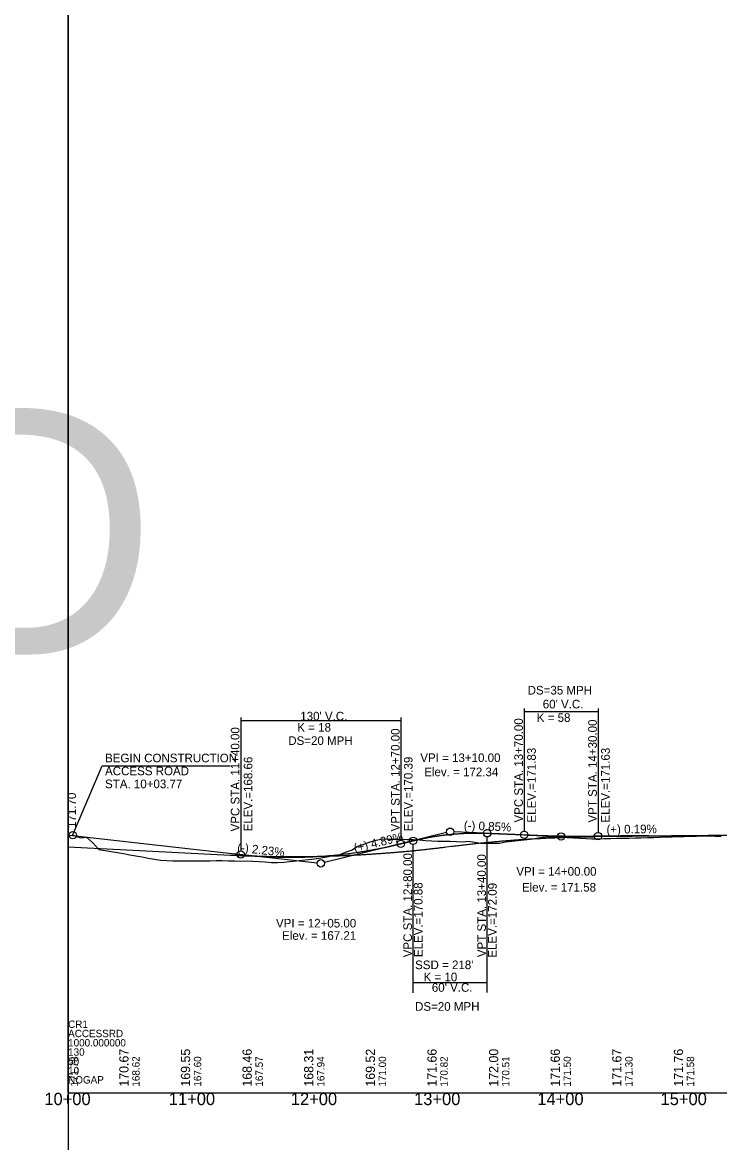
# Model space of a CAD drawing. Extents: x 69 to 2003113, y 512 to 837401.
# Drawn here: x 1890622 to 1891188, y 772654 to 773562 of the extents above; entities that cross this region are included whole.
import ezdxf

# ---------------------------------------------------------------- set-up
doc = ezdxf.new("R2010")
doc.units = 0
for name, color, linetype in [('BR_AUTO DIMENSION', 7, 'Continuous'), ('BR_BORDER LINES', 7, 'Continuous'), ('BR_CENTER LINE BASELINE', 7, 'Continuous'), ('BR_CONCRETE', 7, 'Continuous'), ('BR_GRID DOTS', 7, 'Continuous'), ('BR_GRID LINES', 7, 'Continuous'), ('BR_TEXT', 7, 'Continuous'), ('RD_HC_Points', 7, 'Continuous'), ('RD_SHT_ID', 7, 'Continuous'), ('RD_SHT_IplotShp', 7, 'Continuous'), ('RD_Sketch8', 7, 'Continuous')]:
    doc.layers.add(name, color=color, linetype=linetype)

msp = doc.modelspace()

# ---------------------------------------------------------------- linework, layer by layer
at = {"layer": 'BR_AUTO DIMENSION'}
msp.add_line((1890659.14, 777497.19), (1890659.14, 772694.18), dxfattribs=at)
at = {"layer": 'BR_BORDER LINES'}
for q in [(1890659.14, 773944.18), (1892459.14, 772694.18), (1890659.14, 771444.18)]:
    msp.add_line((1890659.14, 772694.18), q, dxfattribs=at)
at = {"layer": 'BR_CENTER LINE BASELINE'}
for p, q in [((1890966.22, 772905.19), (1890928.72, 772896.02)), ((1891040.07, 772902.89), (1890972.14, 772905.77)), ((1890988.2, 772905.09), (1891056.14, 772902.2)), ((1890933.11, 772897.09), (1890867.05, 772880.95)), ((1891130.14, 772902.74), (1891062.14, 772902.1)), ((1890793.58, 772888.1), (1890861.16, 772880.57))]:
    msp.add_line(p, q, dxfattribs=at)
for centre in [(1890662.91, 772903.1), (1890969.14, 772905.9), (1891059.14, 772902.08), (1890939.14, 772898.57), (1890864.14, 772880.23)]:
    msp.add_circle(centre, 3, dxfattribs=at)
at = {"layer": 'BR_GRID DOTS'}
for p, q in [((1891029.14, 773005.85), (1891029.14, 772906.35)), ((1891089.14, 773005.85), (1891089.14, 772905.35)), ((1890799.14, 772998.62), (1890799.14, 772890.48)), ((1890799.14, 772996.12), (1890929.14, 772996.12)), ((1890929.14, 772998.62), (1890929.14, 772899.12)), ((1891029.14, 773003.35), (1891089.14, 773003.35)), ((1890999.14, 772775.56), (1890999.14, 772901.63)), ((1890939.14, 772775.22), (1890939.14, 772895.57)), ((1890939.14, 772783.56), (1890999.14, 772783.56))]:
    msp.add_line(p, q, dxfattribs=at)
for points in [[(1890662.74, 772902.7), (1890686.82, 772959.41)], [(1890686.82, 772959.41), (1890790.69, 772959.4)]]:
    msp.add_lwpolyline(points, dxfattribs=at)
for centre in [(1890999.14, 772904.63), (1891029.14, 772903.35), (1891089.14, 772902.35), (1890929.14, 772896.12), (1890939.14, 772898.57), (1890799.14, 772887.48)]:
    msp.add_circle(centre, 3, dxfattribs=at)
at = {"layer": 'BR_GRID LINES'}
for p, q in [((1891089.14, 772902.35), (1891524.11, 772906.4)), ((1890662.74, 772902.7), (1890799.14, 772887.48)), ((1890929.14, 772896.12), (1890939.14, 772898.57)), ((1890999.14, 772904.63), (1891029.14, 772903.35))]:
    msp.add_line(p, q, dxfattribs=at)
for points in [[(1890799.14, 772887.48), (1890801.74, 772887.2), (1890804.34, 772886.94), (1890806.94, 772886.7), (1890809.54, 772886.47), (1890812.14, 772886.26), (1890814.74, 772886.08), (1890817.34, 772885.91), (1890819.94, 772885.76), (1890822.54, 772885.62), (1890825.14, 772885.51), (1890827.74, 772885.41), (1890830.34, 772885.34), (1890832.94, 772885.28), (1890835.54, 772885.24), (1890838.14, 772885.22), (1890840.74, 772885.21), (1890843.34, 772885.23), (1890845.94, 772885.26), (1890848.54, 772885.31), (1890851.14, 772885.39), (1890853.74, 772885.48), (1890856.34, 772885.58), (1890858.94, 772885.71), (1890861.54, 772885.85), (1890864.14, 772886.02), (1890866.74, 772886.2), (1890869.34, 772886.4), (1890871.94, 772886.62), (1890874.54, 772886.86), (1890877.14, 772887.11), (1890879.74, 772887.39), (1890882.34, 772887.68), (1890884.94, 772887.99), (1890887.54, 772888.32), (1890890.14, 772888.67), (1890892.74, 772889.04), (1890895.34, 772889.42), (1890897.94, 772889.83), (1890900.54, 772890.25), (1890903.14, 772890.69), (1890905.74, 772891.15), (1890908.34, 772891.63), (1890910.94, 772892.13), (1890913.54, 772892.64), (1890916.14, 772893.18), (1890918.74, 772893.73), (1890921.34, 772894.3), (1890923.94, 772894.89), (1890926.54, 772895.5), (1890929.14, 772896.12)], [(1890939.14, 772898.57), (1890940.34, 772898.86), (1890941.54, 772899.14), (1890942.74, 772899.42), (1890943.94, 772899.69), (1890945.14, 772899.95), (1890946.34, 772900.2), (1890947.54, 772900.45), (1890948.74, 772900.69), (1890949.94, 772900.93), (1890951.14, 772901.16), (1890952.34, 772901.38), (1890953.54, 772901.59), (1890954.74, 772901.8), (1890955.94, 772902), (1890957.14, 772902.19), (1890958.34, 772902.38), (1890959.54, 772902.56), (1890960.74, 772902.73), (1890961.94, 772902.9), (1890963.14, 772903.06), (1890964.34, 772903.21), (1890965.54, 772903.36), (1890966.74, 772903.49), (1890967.94, 772903.63), (1890969.14, 772903.75), (1890970.34, 772903.87), (1890971.54, 772903.98), (1890972.74, 772904.08), (1890973.94, 772904.18), (1890975.14, 772904.27), (1890976.34, 772904.35), (1890977.54, 772904.43), (1890978.74, 772904.5), (1890979.94, 772904.56), (1890981.14, 772904.62), (1890982.34, 772904.67), (1890983.54, 772904.71), (1890984.74, 772904.74), (1890985.94, 772904.77), (1890987.14, 772904.79), (1890988.34, 772904.81), (1890989.54, 772904.81), (1890990.74, 772904.82), (1890991.94, 772904.81), (1890993.14, 772904.8), (1890994.34, 772904.78), (1890995.54, 772904.75), (1890996.74, 772904.71), (1890997.94, 772904.67), (1890999.14, 772904.63)], [(1891029.14, 772903.35), (1891030.34, 772903.3), (1891031.54, 772903.25), (1891032.74, 772903.2), (1891033.94, 772903.16), (1891035.14, 772903.11), (1891036.34, 772903.07), (1891037.54, 772903.02), (1891038.74, 772902.98), (1891039.94, 772902.94), (1891041.14, 772902.9), (1891042.34, 772902.86), (1891043.54, 772902.83), (1891044.74, 772902.79), (1891045.94, 772902.76), (1891047.14, 772902.73), (1891048.34, 772902.69), (1891049.54, 772902.66), (1891050.74, 772902.63), (1891051.94, 772902.61), (1891053.14, 772902.58), (1891054.34, 772902.55), (1891055.54, 772902.53), (1891056.74, 772902.51), (1891057.94, 772902.48), (1891059.14, 772902.46), (1891060.34, 772902.44), (1891061.54, 772902.43), (1891062.74, 772902.41), (1891063.94, 772902.39), (1891065.14, 772902.38), (1891066.34, 772902.37), (1891067.54, 772902.36), (1891068.74, 772902.34), (1891069.94, 772902.34), (1891071.14, 772902.33), (1891072.34, 772902.32), (1891073.54, 772902.31), (1891074.74, 772902.31), (1891075.94, 772902.31), (1891077.14, 772902.3), (1891078.34, 772902.3), (1891079.54, 772902.3), (1891080.74, 772902.31), (1891081.94, 772902.31), (1891083.14, 772902.31), (1891084.34, 772902.32), (1891085.54, 772902.33), (1891086.74, 772902.33), (1891087.94, 772902.34), (1891089.14, 772902.35)]]:
    msp.add_spline(points, degree=3, dxfattribs=at)
at = {"layer": 'BR_TEXT'}
for p, q in [((1891086.43, 772901.89), (1891882.22, 772909.05)), ((1890659.14, 772893.58), (1890790.53, 772886.98)), ((1890965.76, 772893.54), (1890970.43, 772894.12))]:
    msp.add_line(p, q, dxfattribs=at)
for points in [[(1890659.14, 772903.1), (1890664.14, 772902.84), (1890669.14, 772900.9), (1890674.14, 772901.35), (1890679.14, 772896.98), (1890684.14, 772891.48), (1890689.14, 772890.53), (1890694.14, 772889.77), (1890699.14, 772888.98), (1890704.14, 772888.15), (1890709.14, 772887.27), (1890714.14, 772886.38), (1890719.14, 772885.48), (1890724.14, 772884.58), (1890729.14, 772883.7), (1890734.14, 772882.83), (1890739.14, 772882.43), (1890744.14, 772882.31), (1890749.14, 772882.23), (1890754.14, 772882.18), (1890759.14, 772882.16), (1890764.14, 772882.18), (1890769.14, 772882.2), (1890774.14, 772882.37), (1890779.14, 772882.54), (1890784.14, 772882.5), (1890789.14, 772882.33), (1890794.14, 772882.17), (1890799.14, 772882.02), (1890804.14, 772882.34), (1890809.14, 772882.04), (1890814.14, 772881.72), (1890819.14, 772881.4), (1890824.14, 772881.06), (1890829.14, 772881.03), (1890834.14, 772881.26), (1890839.14, 772881.76), (1890844.14, 772882.25), (1890849.14, 772882.74), (1890854.14, 772883.34), (1890859.14, 772883.88), (1890864.14, 772884.69), (1890869.14, 772885.42), (1890874.14, 772886.53), (1890879.14, 772887.24), (1890884.14, 772889.32), (1890889.14, 772890.97), (1890894.14, 772894.21), (1890899.14, 772895.92), (1890904.14, 772897.61), (1890909.14, 772899.17), (1890914.14, 772899.99), (1890919.14, 772899.85), (1890924.14, 772899.87), (1890929.14, 772899.73), (1890934.14, 772899.59), (1890939.14, 772899.58), (1890944.14, 772899.21), (1890949.14, 772898.84), (1890954.14, 772898.57), (1890959.14, 772898.27), (1890964.14, 772898.26), (1890969.14, 772898.3), (1890974.14, 772898.02), (1890979.14, 772897.74), (1890984.14, 772898.15), (1890989.14, 772897.3), (1890994.14, 772896.64), (1890999.14, 772896.68), (1891004.14, 772896.7), (1891009.14, 772896.72), (1891014.14, 772897.58), (1891019.14, 772898.14), (1891024.14, 772898.83), (1891029.14, 772899.22), (1891034.14, 772899.93), (1891039.14, 772900.64), (1891044.14, 772901.35), (1891049.14, 772902.01), (1891054.14, 772901.92), (1891059.14, 772901.67), (1891064.14, 772901.3), (1891069.14, 772900.93), (1891074.14, 772900.6), (1891079.14, 772900.28), (1891084.14, 772900.03), (1891089.14, 772900.16), (1891094.14, 772900.28), (1891099.14, 772900.41), (1891104.14, 772900.54), (1891109.14, 772900.66), (1891114.14, 772900.79), (1891119.14, 772900.92), (1891124.14, 772901.05), (1891129.14, 772901.19), (1891134.14, 772901.34), (1891139.14, 772901.48), (1891144.14, 772901.63), (1891149.14, 772901.78), (1891154.14, 772901.92), (1891159.14, 772902.07)], [(1891159.14, 772902.07), (1891164.14, 772902.22), (1891169.14, 772902.36), (1891174.14, 772902.51), (1891179.14, 772902.55), (1891184.14, 772902.26), (1891189.14, 772901.97)]]:
    msp.add_lwpolyline(points, dxfattribs=at)
for points in [[(1890970.43, 772894.12), (1890972.75, 772894.41), (1890975.07, 772894.69), (1890977.39, 772894.97), (1890979.71, 772895.24), (1890982.03, 772895.5), (1890984.35, 772895.76), (1890986.67, 772896.02), (1890988.99, 772896.27), (1890991.31, 772896.51), (1890993.63, 772896.75), (1890995.95, 772896.98), (1890998.27, 772897.21), (1891000.59, 772897.43), (1891002.91, 772897.65), (1891005.23, 772897.86), (1891007.55, 772898.07), (1891009.87, 772898.27), (1891012.19, 772898.47), (1891014.51, 772898.66), (1891016.83, 772898.84), (1891019.15, 772899.02), (1891021.47, 772899.2), (1891023.79, 772899.37), (1891026.11, 772899.53), (1891028.43, 772899.69), (1891030.75, 772899.84), (1891033.07, 772899.99), (1891035.39, 772900.13), (1891037.71, 772900.27), (1891040.03, 772900.4), (1891042.35, 772900.52), (1891044.67, 772900.64), (1891046.99, 772900.76), (1891049.31, 772900.87), (1891051.63, 772900.97), (1891053.95, 772901.07), (1891056.27, 772901.16), (1891058.59, 772901.25), (1891060.91, 772901.34), (1891063.23, 772901.41), (1891065.55, 772901.49), (1891067.87, 772901.55), (1891070.19, 772901.61), (1891072.51, 772901.67), (1891074.83, 772901.72), (1891077.15, 772901.76), (1891079.47, 772901.8), (1891081.79, 772901.84), (1891084.11, 772901.87), (1891086.43, 772901.89)], [(1890790.53, 772886.98), (1890794.04, 772886.82), (1890797.54, 772886.66), (1890801.05, 772886.51), (1890804.55, 772886.38), (1890808.06, 772886.26), (1890811.56, 772886.15), (1890815.07, 772886.05), (1890818.57, 772885.97), (1890822.08, 772885.9), (1890825.58, 772885.84), (1890829.08, 772885.79), (1890832.59, 772885.76), (1890836.09, 772885.73), (1890839.6, 772885.72), (1890843.1, 772885.73), (1890846.61, 772885.74), (1890850.11, 772885.77), (1890853.62, 772885.81), (1890857.12, 772885.86), (1890860.63, 772885.92), (1890864.13, 772886), (1890867.63, 772886.08), (1890871.14, 772886.18), (1890874.64, 772886.3), (1890878.15, 772886.42), (1890881.65, 772886.56), (1890885.16, 772886.71), (1890888.66, 772886.87), (1890892.17, 772887.04), (1890895.67, 772887.23), (1890899.18, 772887.43), (1890902.68, 772887.64), (1890906.18, 772887.86), (1890909.69, 772888.1), (1890913.19, 772888.35), (1890916.7, 772888.61), (1890920.2, 772888.88), (1890923.71, 772889.16), (1890927.21, 772889.46), (1890930.72, 772889.77), (1890934.22, 772890.09), (1890937.73, 772890.42), (1890941.23, 772890.77), (1890944.73, 772891.13), (1890948.24, 772891.5), (1890951.74, 772891.88), (1890955.25, 772892.28), (1890958.75, 772892.68), (1890962.26, 772893.1), (1890965.76, 772893.54)]]:
    msp.add_spline(points, degree=3, dxfattribs=at)

# ---------------------------------------------------------------- texts
at = {"layer": 'BR_BORDER LINES'}
for s, p in [('CR1', (1890659.14, 772746.77)), ('ACCESSRD', (1890659.14, 772739.26)), ('1000.000000', (1890659.14, 772731.74)), ('130', (1890659.14, 772724.23)), ('50', (1890659.14, 772716.72)), ('10', (1890659.14, 772709.21)), ('NOGAP', (1890659.14, 772701.7))]:
    msp.add_text(s, height=6, dxfattribs=at).set_placement(p)
at = {"layer": 'BR_CENTER LINE BASELINE'}
for s, rotation, p in [('(-) 0.85%', 357.56513, (1890980.09, 772907.68)), ('(+) 4.89%', 13.73761, (1890891.83, 772889.06)), ('(+) 0.19%', 0.53314, (1891095.99, 772904.35)), ('(-) 2.23%', 353.63542, (1890796.07, 772889.84))]:
    msp.add_text(s, height=7, rotation=rotation, dxfattribs=at).set_placement(p)
at = {"layer": 'BR_CONCRETE'}
for s, height, p in [('VPC STA. 13+70.00 ', 7, (1891028.14, 772913.35)), ('VPT STA. 14+30.00 ', 7, (1891088.14, 772913.35)), ('VPC STA. 11+40.00 ', 7, (1890798.14, 772906.12)), ('VPT STA. 12+70.00 ', 7, (1890928.14, 772906.12)), ('ELEV.=171.83', 7, (1891038.64, 772913.35)), ('ELEV.=171.63', 7, (1891098.64, 772913.35)), ('ELEV.=168.66', 7, (1890808.64, 772906.12)), ('ELEV.=170.39', 7, (1890938.64, 772906.12)), ('VPC STA. 12+80.00 ', 7, (1890938.14, 772804.04)), ('VPT STA. 13+40.00 ', 7, (1890998.14, 772804.15)), ('ELEV.=170.88', 7, (1890946.69, 772804.19)), ('ELEV.=172.09', 7, (1891006.92, 772803.75)), ('171.78', 6, (1890667.14, 772699.18)), ('168.62', 6, (1890717.14, 772699.18)), ('167.60', 6, (1890767.14, 772699.18)), ('167.57', 6, (1890817.14, 772699.18)), ('167.94', 6, (1890867.14, 772699.18)), ('171.00', 6, (1890917.14, 772699.18)), ('170.82', 6, (1890967.14, 772699.18)), ('170.51', 6, (1891017.14, 772699.18)), ('171.50', 6, (1891067.14, 772699.18)), ('171.30', 6, (1891117.14, 772699.18)), ('171.58', 6, (1891167.14, 772699.18))]:
    msp.add_text(s, height=height, rotation=90, dxfattribs=at).set_placement(p)
at = {"layer": 'BR_GRID DOTS'}
for s, p in [('DS=35 MPH', (1891031.98, 773017.16)), ("60' V.C.", (1891044.26, 773005.9)), ("130' V.C.", (1890847.49, 772996.12)), ('K = 58', (1891039.43, 772994.93)), ('K = 18', (1890845.1, 772987.03)), ('DS=20 MPH', (1890837.74, 772976.27)), ("SSD = 218'", (1890940.69, 772794.43)), ('K = 10', (1890947.56, 772784.57)), ("60' V.C.", (1890954.26, 772776.09)), ('DS=20 MPH', (1890940.64, 772760.67))]:
    msp.add_text(s, height=7, dxfattribs=at).set_placement(p)
at = {"layer": 'RD_HC_Points'}
for s, p in [('170.67', (1890708.14, 772699.18)), ('169.55', (1890758.14, 772699.18)), ('168.46', (1890808.14, 772699.18)), ('168.31', (1890858.14, 772699.18)), ('169.52', (1890908.14, 772699.18)), ('171.66', (1890958.14, 772699.18)), ('172.00', (1891008.14, 772699.18)), ('171.66', (1891058.14, 772699.18)), ('171.67', (1891108.14, 772699.18)), ('171.76', (1891158.14, 772699.18))]:
    msp.add_text(s, height=7.5, rotation=90, dxfattribs=at).set_placement(p)
at = {"layer": 'RD_SHT_ID'}
for s, p in [('10+00', (1890639.85, 772684.18)), ('11+00', (1890740.82, 772684.18)), ('12+00', (1890839.85, 772684.18)), ('13+00', (1890939.85, 772684.18)), ('14+00', (1891039.85, 772684.18)), ('15+00', (1891139.85, 772684.18))]:
    msp.add_text(s, height=10, dxfattribs=at).set_placement(p)
at = {"layer": 'RD_SHT_IplotShp'}
for s, p in [('BEGIN CONSTRUCTION', (1890689.1, 772962.18)), ('VPI = 13+10.00', (1890944.9, 772962.4)), ('ACCESS ROAD', (1890689.1, 772951.68)), ('Elev. = 172.34', (1890948.09, 772950.9)), ('STA. 10+03.77', (1890689.1, 772941.18)), ('VPI = 14+00.00', (1891022.83, 772870.21)), ('Elev. = 171.58', (1891027.38, 772857.35)), ('VPI = 12+05.00', (1890827.83, 772828.23)), ('Elev. = 167.21', (1890832.78, 772818.23))]:
    msp.add_text(s, height=7, dxfattribs=at).set_placement(p)
msp.add_text('171.70', height=7, rotation=90, dxfattribs=at).set_placement((1890665.55, 772908.97))
at = {"layer": 'RD_Sketch8'}
msp.add_text('ACCESSRD', height=200, dxfattribs=at).set_placement((1889244.67, 773049.6))

doc.saveas('drawing.dxf')
